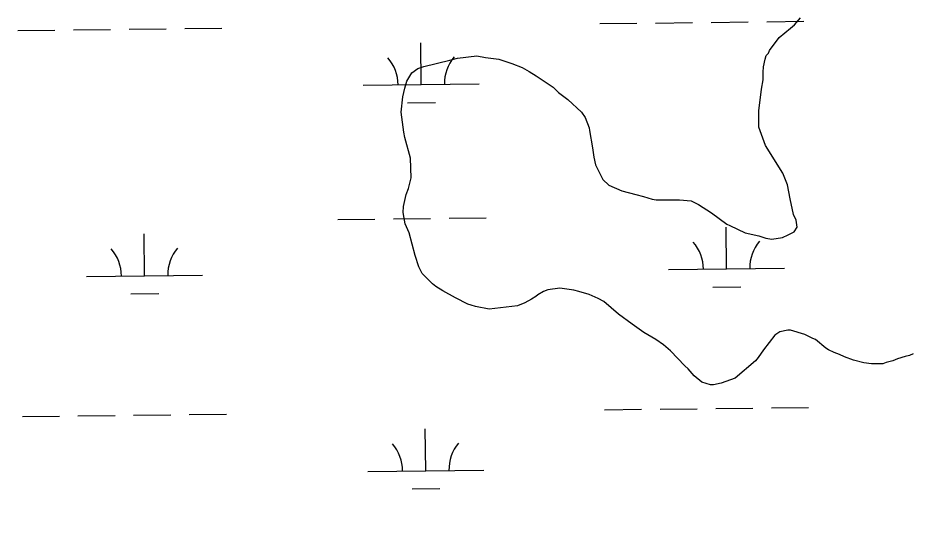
# Model space of a CAD drawing. Extents: x 3684037 to 3722149, y 433263 to 459021.
# Drawn here: x 3704956 to 3705726, y 439316 to 439766 of the extents above; entities that cross this region are included whole.
import ezdxf

# ---------------------------------------------------------------- set-up
doc = ezdxf.new("R2010")
doc.units = 0
for name, color, linetype in [('V-RIVR-EDGE', 7, 'Continuous'), ('V-SITE-VEGE', 7, 'Continuous'), ('V-WETL-SWMP', 7, 'Continuous')]:
    doc.layers.add(name, color=color, linetype=linetype)

msp = doc.modelspace()

# ---------------------------------------------------------------- linework, layer by layer
at = {"layer": 'V-RIVR-EDGE'}
msp.add_spline([(3705459.26, 448025.43), (3705478.18, 447991.02), (3705490.65, 447962.68), (3705497.89, 447946.89), (3705515.2, 447915.31), (3705550.22, 447853.76), (3705577.2, 447806.38), (3705592.09, 447777.23), (3705613.01, 447735.52), (3705627.09, 447702.74), (3705648.41, 447660.63), (3705670.94, 447613.26), (3705688.64, 447575.61), (3705703.12, 447542.82), (3705728.05, 447487.77), (3705750.16, 447433.12), (3705764.23, 447399.52), (3705787.56, 447350.54), (3705800.43, 447321.8), (3705823.77, 447277.66), (3705853.13, 447212.89), (3705867.2, 447179.7), (3705884.51, 447148.52), (3705906.22, 447095.49), (3705936, 447039.61), (3705952.47, 446996.31), (3705954.47, 446986.6), (3705964.51, 446959.07), (3705978.19, 446928.31), (3706001.93, 446883.77), (3706017.22, 446850.17), (3706031.3, 446824.25), (3706060.3, 446774.85), (3706084.87, 446736.78), (3706095.75, 446723.41), (3706096.15, 446720.17), (3706091.28, 446714.52), (3706089.66, 446713.31), (3706090.46, 446708.86), (3706096.11, 446705.61), (3706102.98, 446703.57), (3706108.63, 446696.69), (3706116.28, 446683.32), (3706129.96, 446657.01), (3706163.36, 446591.82), (3706169.39, 446575.63), (3706187.09, 446537.58), (3706212.81, 446473.62), (3706230.09, 446432.33), (3706247.4, 446398.32), (3706265.12, 446371.19), (3706278.81, 446345.27), (3706293.68, 446309.65), (3706314.59, 446262.29), (3706333.51, 446225.85), (3706356.04, 446180.1), (3706380.19, 446133.54), (3706396.28, 446102.36), (3706412.79, 446074.82), (3706429.69, 446038.79), (3706446.98, 445997.91), (3706455.38, 445962.3), (3706478.24, 445886.22), (3706492.71, 445852.22), (3706510.4, 445809.72), (3706528.1, 445771.66), (3706558.26, 445705.27), (3706582.81, 445657.09), (3706597.69, 445624.3), (3706628.26, 445558.31), (3706659.61, 445483.02), (3706677.69, 445432.84), (3706696.97, 445381.03), (3706750.05, 445262.42), (3706782.63, 445193.19), (3706806.77, 445141.78), (3706827.68, 445093.6), (3706850.97, 445029.25), (3706864.2, 444984.33), (3706871.8, 444949.54), (3706889.46, 444896.93), (3706899.9, 444865.77), (3706912.35, 444832.17), (3706928.85, 444798.16), (3706942.54, 444773.46), (3706966.27, 444725.28), (3706990.42, 444679.53), (3707016.98, 444624.47), (3707033.86, 444586.01), (3707080.51, 444481.98), (3707095.38, 444444.74), (3707112.27, 444405.07), (3707123.13, 444381.18), (3707171.39, 444273.5), (3707203.15, 444200.64), (3707218.02, 444163.8), (3707250.2, 444096.19), (3707257.43, 444074.34), (3707269.88, 444041.55), (3707288.36, 443990.56), (3707304.03, 443950.08), (3707342.97, 443837.97), (3707365.86, 443772.01), (3707378.69, 443728.71), (3707379.87, 443714.15), (3707381.06, 443702.82), (3707387.47, 443682.18), (3707398.33, 443657.08), (3707418.05, 443619.03), (3707438.98, 443578.54), (3707454.25, 443542.11), (3707473.14, 443492.73), (3707483.18, 443464.39), (3707531.06, 443368.04), (3707542.73, 443344.96), (3707550.76, 443323.91), (3707556.78, 443302.46), (3707556.76, 443297.61), (3707558.76, 443289.12), (3707568.43, 443273.32), (3707583.72, 443244.57), (3707593.78, 443221.9), (3707598.21, 443213.4), (3707609.51, 443204.88), (3707611.91, 443195.17), (3707611.87, 443180.61), (3707615.48, 443168.07), (3707621.91, 443150.26), (3707634.38, 443126.78), (3707648.07, 443102.08), (3707655.3, 443081.84), (3707660.54, 443073.33), (3707674.23, 443051.47), (3707678.64, 443034.07), (3707682.63, 443015.46), (3707689.47, 442998.45), (3707701.92, 442964.46), (3707713.96, 442928.44), (3707721.18, 442903.35), (3707726.4, 442888.78), (3707738.08, 442871.77), (3707743.71, 442857.2), (3707744.49, 442845.06), (3707747.27, 442826.05), (3707753.71, 442815.52), (3707762.98, 442801.35), (3707770.21, 442783.94), (3707772.59, 442762.1), (3707776.17, 442738.23), (3707779.76, 442720.03), (3707786.59, 442702.62), (3707805.5, 442663.35), (3707822.8, 442627.32), (3707832.03, 442599.39), (3707839.25, 442573.9), (3707845.68, 442561.35), (3707852.54, 442552.44), (3707860.19, 442541.9), (3707869.47, 442530.56), (3707886.39, 442507.87), (3707898.86, 442479.94), (3707916.14, 442434.61), (3707928.58, 442395.76), (3707943.44, 442356.5), (3707965.58, 442316.41), (3707989.73, 442269.04), (3708009.84, 442227.74), (3708024.72, 442192.53), (3708061.32, 442114.39), (3708074.2, 442088.48), (3708094.31, 442045.57), (3708116.02, 441996.58), (3708126.06, 441968.25), (3708137.69, 441927.79), (3708147.33, 441899.46), (3708157.76, 441868.3), (3708179.06, 441812.44), (3708203.96, 441746.87), (3708227.69, 441693.84), (3708249.81, 441646.07), (3708265.1, 441615.3), (3708271.52, 441595.87), (3708278.37, 441582.11), (3708308.11, 441508.44), (3708330.63, 441457.84), (3708349.91, 441405.22), (3708369.56, 441340.07), (3708384.01, 441295.55), (3708395.26, 441268.43), (3708411.76, 441234.83), (3708423.42, 441209.33), (3708441.12, 441169.65), (3708458.42, 441135.24), (3708469.27, 441110.55), (3708475.29, 441089.1), (3708486.95, 441061.57), (3708507.06, 441017.45), (3708523.54, 440978.59), (3708539.2, 440935.69), (3708564.14, 440883.06), (3708587.09, 440841.35), (3708595.14, 440826.77), (3708600.35, 440809.37), (3708606.75, 440778.22), (3708615.59, 440755.15), (3708636.86, 440692.01), (3708652.92, 440644.26), (3708673.41, 440592.04), (3708688.69, 440554.4), (3708705.96, 440506.64), (3708725.66, 440462.92), (3708743.35, 440422.44), (3708759.44, 440387.62), (3708800.05, 440293.31), (3708820.96, 440246.35), (3708835.03, 440211.54), (3708849.1, 440180.36), (3708876.06, 440124.9), (3708892.16, 440093.72), (3708912.28, 440054.85), (3708922.33, 440030.97), (3708931.96, 439999.81), (3708939.18, 439978.77), (3708948.02, 439954.08), (3708952.41, 439931.83), (3708956, 439911.6), (3708960.02, 439899.46), (3708969.65, 439870.32), (3708986.94, 439829.84), (3708999.38, 439794.22), (3709014.65, 439755.37), (3709034.75, 439705.18), (3709046.8, 439671.58), (3709063.28, 439633.13), (3709075.77, 439614.5), (3709093.1, 439592.62), (3709106, 439574.39), (3709121.71, 439548.87), (3709151.47, 439484.1), (3709171.6, 439447.25), (3709197.38, 439407.56), (3709211.05, 439376.8), (3709222.31, 439350.08), (3709240.4, 439308.79), (3709252.87, 439281.67), (3709266.15, 439254.94), (3709270.98, 439245.63), (3709296.34, 439199.88), (3709313.22, 439158.99), (3709331.31, 439114.87), (3709341.34, 439082.5), (3709360.25, 439046.46), (3709378.76, 439008.81), (3709407.72, 438944.44), (3709416.41, 438923.63)], degree=3, dxfattribs=at)
at = {"layer": 'V-SITE-VEGE'}
for p, q in [((3705625.97, 439760.27), (3705631.1, 439766.37)), ((3705612.9, 439749.47), (3705622.71, 439757.45)), ((3705622.71, 439757.45), (3705625.97, 439760.27)), ((3705604.51, 439738.2), (3705612.9, 439749.47)), ((3705603.58, 439735.86), (3705604.51, 439738.2)), ((3705328.8, 439729.82), (3705335.35, 439731.71)), ((3705335.35, 439731.71), (3705352.19, 439733.64)), ((3705352.19, 439733.64), (3705359.69, 439732.26)), ((3705359.69, 439732.26), (3705370.93, 439730.89)), ((3705370.93, 439730.89), (3705382.18, 439727.18)), ((3705599.41, 439724.14), (3705600.79, 439730.7)), ((3705600.79, 439730.7), (3705601.71, 439733.98)), ((3705601.71, 439733.98), (3705603.58, 439735.86)), ((3705296.06, 439718.94), (3705301.2, 439722.71)), ((3705301.2, 439722.71), (3705306.35, 439724.59)), ((3705306.35, 439724.59), (3705328.8, 439729.82)), ((3705382.18, 439727.18), (3705391.08, 439723.47)), ((3705391.08, 439723.47), (3705397.18, 439720.21)), ((3705598.95, 439719.46), (3705599.41, 439724.14)), ((3705291.87, 439711.91), (3705296.06, 439718.94)), ((3705397.18, 439720.21), (3705403.28, 439716.48)), ((3705403.28, 439716.48), (3705417.82, 439706.7)), ((3705598.97, 439712.9), (3705598.95, 439719.46)), ((3705290.02, 439705.82), (3705291.87, 439711.91)), ((3705597.6, 439704.94), (3705598.97, 439712.9)), ((3705288.17, 439698.32), (3705290.02, 439705.82)), ((3705417.82, 439706.7), (3705422.52, 439702.03)), ((3705422.52, 439702.03), (3705430.5, 439695.97)), ((3705595.32, 439686.21), (3705597.6, 439704.94)), ((3705286.81, 439685.21), (3705288.17, 439698.32)), ((3705430.5, 439695.97), (3705442.24, 439685.24)), ((3705289.21, 439667.89), (3705286.81, 439685.21)), ((3705442.24, 439685.24), (3705445.53, 439680.57)), ((3705595.36, 439672.16), (3705595.32, 439686.21)), ((3705445.53, 439680.57), (3705448.83, 439671.69)), ((3705448.83, 439671.69), (3705449.31, 439669.35)), ((3705449.31, 439669.35), (3705451.7, 439654.38)), ((3705601.03, 439656.27), (3705595.36, 439672.16)), ((3705290.16, 439663.21), (3705289.21, 439667.89)), ((3705294.9, 439645.44), (3705290.16, 439663.21)), ((3705451.7, 439654.38), (3705453.13, 439646.42)), ((3705616.09, 439632.44), (3705601.03, 439656.27)), ((3705453.13, 439646.42), (3705454.56, 439639.87)), ((3705295.42, 439628.59), (3705294.9, 439645.44)), ((3705454.56, 439639.87), (3705460.68, 439627.25)), ((3705619.87, 439622.62), (3705616.09, 439632.44)), ((3705293.11, 439619.22), (3705295.42, 439628.59)), ((3705460.68, 439627.25), (3705465.85, 439622.12)), ((3705622.25, 439610.46), (3705619.87, 439622.62)), ((3705291.25, 439614.06), (3705293.11, 439619.22)), ((3705465.85, 439622.12), (3705477.1, 439617.47)), ((3705477.1, 439617.47), (3705489.28, 439614.24)), ((3705288.95, 439603.76), (3705291.25, 439614.06)), ((3705489.28, 439614.24), (3705495.84, 439612.39)), ((3705495.84, 439612.39), (3705503.34, 439610.07)), ((3705503.34, 439610.07), (3705506.62, 439609.61)), ((3705506.62, 439609.61), (3705526.75, 439609.68)), ((3705526.75, 439609.68), (3705537.05, 439608.77)), ((3705537.05, 439608.77), (3705543.15, 439605.52)), ((3705625.1, 439596.89), (3705622.25, 439610.46)), ((3705288.5, 439598.6), (3705288.95, 439603.76)), ((3705543.15, 439605.52), (3705554.4, 439598.53)), ((3705290.4, 439588.78), (3705288.5, 439598.6)), ((3705554.4, 439598.53), (3705567.54, 439588.74)), ((3705627.46, 439592.21), (3705625.1, 439596.89)), ((3705628.41, 439586.13), (3705627.46, 439592.21)), ((3705293.7, 439581.3), (3705290.4, 439588.78)), ((3705567.54, 439588.74), (3705570.36, 439587.35)), ((3705570.36, 439587.35), (3705583.48, 439581.3)), ((3705625.62, 439581.91), (3705628.41, 439586.13)), ((3705298.92, 439561.65), (3705293.7, 439581.3)), ((3705583.48, 439581.3), (3705595.2, 439578.53)), ((3705595.2, 439578.53), (3705601.29, 439576.68)), ((3705601.29, 439576.68), (3705606.44, 439575.76)), ((3705606.44, 439575.76), (3705615.8, 439577.2)), ((3705615.8, 439577.2), (3705620.47, 439579.55)), ((3705620.47, 439579.55), (3705625.62, 439581.91)), ((3705302.22, 439551.84), (3705298.92, 439561.65)), ((3705305.05, 439546.23), (3705302.22, 439551.84)), ((3705313.97, 439537.36), (3705305.05, 439546.23)), ((3705316.79, 439535.03), (3705313.97, 439537.36)), ((3705322.89, 439531.3), (3705316.79, 439535.03)), ((3705333.68, 439525.25), (3705322.89, 439531.3)), ((3705409.5, 439530.65), (3705404.83, 439527.82)), ((3705413.24, 439532.07), (3705409.5, 439530.65)), ((3705423.53, 439533.5), (3705413.24, 439532.07)), ((3705435.71, 439531.67), (3705423.53, 439533.5)), ((3705439.93, 439530.75), (3705435.71, 439531.67)), ((3705448.83, 439527.97), (3705439.93, 439530.75)), ((3705344.46, 439519.67), (3705333.68, 439525.25)), ((3705399.22, 439524.06), (3705393.61, 439520.76)), ((3705402.96, 439526.41), (3705399.22, 439524.06)), ((3705404.83, 439527.82), (3705402.96, 439526.41)), ((3705456.8, 439524.72), (3705448.83, 439527.97)), ((3705461.49, 439521.92), (3705456.8, 439524.72)), ((3705347.27, 439518.74), (3705344.46, 439519.67)), ((3705351.02, 439517.82), (3705347.27, 439518.74)), ((3705362.73, 439515.52), (3705351.02, 439517.82)), ((3705387.07, 439518.4), (3705362.73, 439515.52)), ((3705393.61, 439520.76), (3705387.07, 439518.4)), ((3705474.16, 439511.2), (3705461.49, 439521.92)), ((3705485.9, 439502.34), (3705474.16, 439511.2)), ((3705496.22, 439495.35), (3705485.9, 439502.34)), ((3705506.54, 439489.3), (3705496.22, 439495.35)), ((3705609.05, 439492.91), (3705599.26, 439480.24)), ((3705613.25, 439495.73), (3705609.05, 439492.91)), ((3705620.27, 439497.16), (3705613.25, 439495.73)), ((3705622.61, 439497.17), (3705620.27, 439497.16)), ((3705634.8, 439493.46), (3705622.61, 439497.17)), ((3705639.02, 439491.6), (3705634.8, 439493.46)), ((3705513.11, 439484.64), (3705506.54, 439489.3)), ((3705519.21, 439479.51), (3705513.11, 439484.64)), ((3705641.83, 439490.21), (3705639.02, 439491.6)), ((3705644.17, 439489.27), (3705641.83, 439490.21)), ((3705653.09, 439481.82), (3705644.17, 439489.27)), ((3705531.42, 439466.44), (3705519.21, 439479.51)), ((3705599.26, 439480.24), (3705594.6, 439473.67)), ((3705655.44, 439480.42), (3705653.09, 439481.82)), ((3705660.13, 439478.1), (3705655.44, 439480.42)), ((3705664.81, 439476.23), (3705660.13, 439478.1)), ((3705728.48, 439476.91), (3705725.21, 439475.5)), ((3705592.27, 439470.85), (3705575, 439455.81)), ((3705594.6, 439473.67), (3705592.27, 439470.85)), ((3705669.03, 439474.38), (3705664.81, 439476.23)), ((3705677, 439471.59), (3705669.03, 439474.38)), ((3705685.9, 439469.28), (3705677, 439471.59)), ((3705692.46, 439468.37), (3705685.9, 439469.28)), ((3705705.1, 439469.34), (3705702.29, 439468.4)), ((3705710.71, 439470.77), (3705705.1, 439469.34)), ((3705714.92, 439472.65), (3705710.71, 439470.77)), ((3705721.46, 439474.54), (3705714.92, 439472.65)), ((3705725.21, 439475.5), (3705721.46, 439474.54)), ((3705534.24, 439464.11), (3705531.42, 439466.44)), ((3705539.41, 439458.04), (3705534.24, 439464.11)), ((3705702.29, 439468.4), (3705692.46, 439468.37)), ((3705545.98, 439452.44), (3705539.41, 439458.04)), ((3705575, 439455.81), (3705562.84, 439451.56)), ((3705553.48, 439450.12), (3705545.98, 439452.44)), ((3705556.29, 439450.14), (3705553.48, 439450.12)), ((3705562.84, 439451.56), (3705556.29, 439450.14))]:
    msp.add_line(p, q, dxfattribs=at)
at = {"layer": 'V-WETL-SWMP'}
for p, q in [((3705458.2, 439761.38), (3705490.2, 439761.75)), ((3705506.2, 439761.94), (3705538.2, 439762.31)), ((3705554.19, 439762.5), (3705586.19, 439762.87)), ((3705602.19, 439763.05), (3705634.19, 439763.43)), ((3704956.33, 439755.54), (3704988.32, 439755.91)), ((3705004.32, 439756.1), (3705036.32, 439756.47)), ((3705052.32, 439756.66), (3705084.32, 439757.03)), ((3705100.32, 439757.21), (3705132.31, 439757.59)), ((3705304.21, 439708.84), (3705303.79, 439744.84)), ((3705254.21, 439708.26), (3705354.21, 439709.42)), ((3705292.39, 439693.27), (3705316.39, 439693.55)), ((3705232.15, 439592.56), (3705264.15, 439592.94)), ((3705280.15, 439593.12), (3705312.14, 439593.49)), ((3705328.14, 439593.68), (3705360.14, 439594.05)), ((3705567.51, 439550.03), (3705567.09, 439586.03)), ((3705065.64, 439544.19), (3705065.22, 439580.19)), ((3705517.51, 439549.45), (3705617.51, 439550.61)), ((3705015.64, 439543.61), (3705115.63, 439544.77)), ((3705555.69, 439534.46), (3705579.69, 439534.74)), ((3705053.82, 439528.62), (3705077.82, 439528.9)), ((3705558.06, 439429.84), (3705590.06, 439430.22)), ((3705606.06, 439430.4), (3705638.06, 439430.77)), ((3704960.2, 439422.89), (3704992.2, 439423.26)), ((3705008.19, 439423.45), (3705040.19, 439423.82)), ((3705056.19, 439424), (3705088.19, 439424.38)), ((3705104.19, 439424.56), (3705136.19, 439424.93)), ((3705462.07, 439428.73), (3705494.07, 439429.1)), ((3705510.07, 439429.29), (3705542.07, 439429.66)), ((3705308.08, 439376.19), (3705307.66, 439412.19)), ((3705258.08, 439375.61), (3705358.08, 439376.77)), ((3705296.26, 439360.62), (3705320.26, 439360.9))]:
    msp.add_line(p, q, dxfattribs=at)
for centre, start, end in [((3705248.96, 439708.67), 359.89487, 41.43853), ((3705359.44, 439709.96), 139.89486, 181.43852), ((3705512.27, 439549.86), 359.89487, 41.43853), ((3705622.74, 439551.15), 139.89486, 181.43852), ((3705010.39, 439544.02), 359.89487, 41.43853), ((3705120.87, 439545.31), 139.89486, 181.43852), ((3705363.31, 439377.31), 139.89486, 181.43852), ((3705252.84, 439376.02), 359.89487, 41.43853)]:
    msp.add_arc(centre, 35.25, start, end, dxfattribs=at)

doc.saveas('drawing.dxf')
